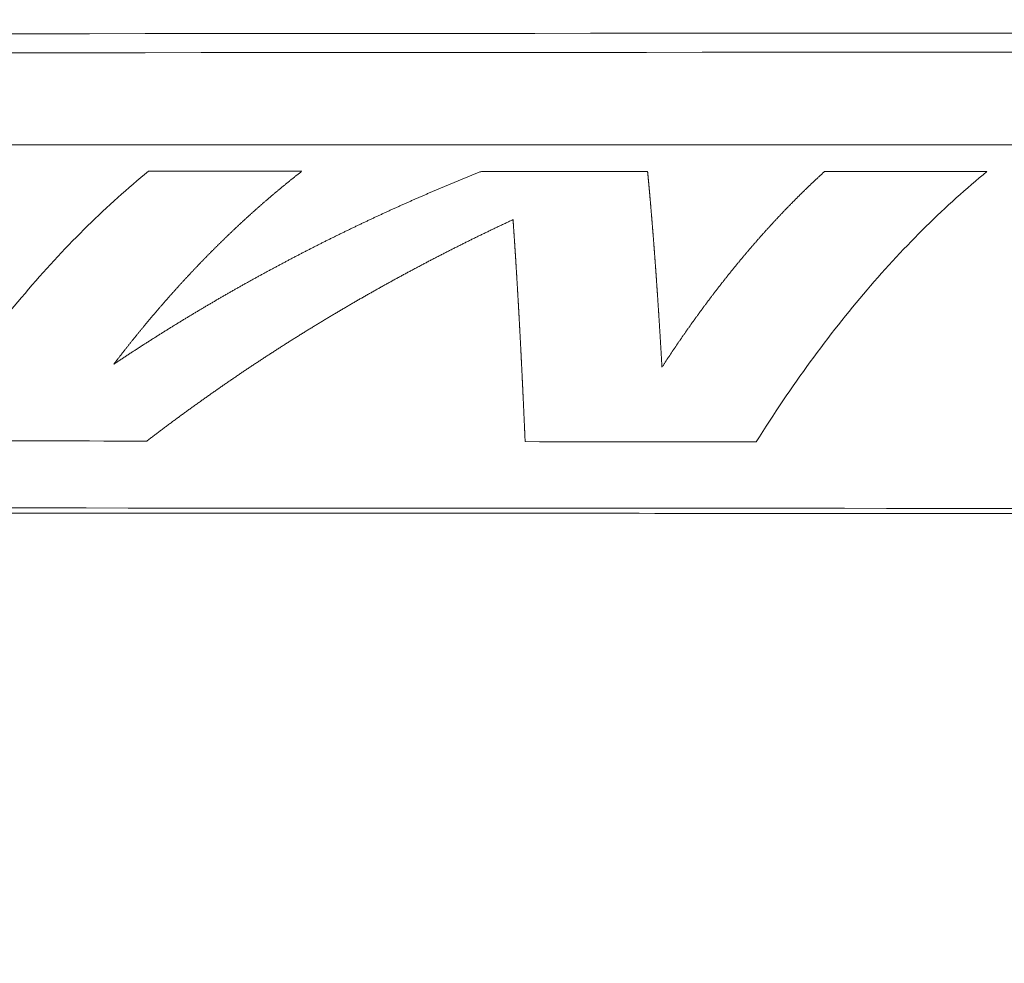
# Model space of a CAD drawing. Header units: millimetres. Extents: x 0 to 594, y 0 to 420.
# Tile 380 of 656: x 287.51 to 294.42, y 353.53 to 360.15. Entities that reach past the tile are written whole.
import ezdxf

# ---------------------------------------------------------------- set-up
doc = ezdxf.new("R2010")
doc.units = ezdxf.units.MM
doc.layers.add('1', color=7, linetype='Continuous', true_color=0xffffff)
doc.styles.add('Arial', font='txt')
doc.dimstyles.get("Standard").update_dxf_attribs({"dimtxt": 0.18, "dimasz": 0.18, "dimexe": 0.18, "dimexo": 0.0625, "dimgap": 0.09, "dimtad": 0, "dimtih": 1, "dimtoh": 1, "dimdec": 4, "dimzin": 0, "dimdsep": 46, "dimtxsty": 'Standard', "dimcen": 0.09, "dimadec": 0, "dimazin": 0, "dimtfac": 1, "dimtdec": 4, "dimtofl": 0, "dimtmove": 0, "dimatfit": 3, "dimfxl": 0, "dimtolj": 1, "dimtzin": 0, "dimarcsym": 0})

# ---------------------------------------------------------------- blocks, each defined once
blk = doc.blocks.new('_U5')
at = {"layer": '1', "color": 18, "lineweight": 18}
for p, q in [((170.9219, 289.963), (170.9219, 380.6252)), ((338.7503, 348.6183), (338.7503, 380.6252)), ((170.9219, 378.6252), (248.7529, 378.6252)), ((338.7503, 378.6252), (260.9193, 378.6252))]:
    blk.add_line(p, q, dxfattribs=at)
at = {"layer": '1', "color": 18}
for points in [[(170.9219, 378.6252), (174.4219, 379.563), (174.4219, 377.6874)], [(338.7503, 378.6252), (335.2503, 377.6874), (335.2503, 379.563)]]:
    blk.add_solid(points, dxfattribs=at)
at = {"layer": '1', "color": 18, "linetype": 'Continuous', "lineweight": 13, "insert": (250.4384, 375.9894), "char_height": 3.5, "attachment_point": 7, "line_spacing_factor": 1.047437, "style": 'Arial'}
blk.add_mtext('\\fArial|b0|i0;\\W1.0000;3.36', dxfattribs=at)
blk = doc.blocks.new('_U6')
at = {"layer": '1', "color": 18, "lineweight": 18}
for p, q in [((135.9242, 328.6865), (135.9242, 388.6144)), ((338.7503, 348.6183), (338.7503, 388.6144)), ((135.9242, 386.6144), (231.2541, 386.6144)), ((338.7503, 386.6144), (243.4204, 386.6144))]:
    blk.add_line(p, q, dxfattribs=at)
at = {"layer": '1', "color": 18}
for points in [[(135.9242, 386.6144), (139.4242, 387.5523), (139.4242, 385.6766)], [(338.7503, 386.6144), (335.2503, 385.6766), (335.2503, 387.5523)]]:
    blk.add_solid(points, dxfattribs=at)
at = {"layer": '1', "color": 18, "linetype": 'Continuous', "lineweight": 13, "insert": (232.9396, 383.9787), "char_height": 3.5, "attachment_point": 7, "line_spacing_factor": 1.047437, "style": 'Arial'}
blk.add_mtext('\\fArial|b0|i0;\\W1.0000;4.06', dxfattribs=at)

msp = doc.modelspace()

# ---------------------------------------------------------------- linework, layer by layer
at = {"layer": '1', "color": 155, "linetype": 'Continuous', "lineweight": 18}
for points, knots in [([(222.7594, 360.0145), (226.9248, 360.0216), (233.1722, 360.022), (241.5054, 360.0207), (247.7566, 360.0219), (254.0083, 360.0264), (262.344, 360.033), (276.9315, 360.0439), (293.6028, 360.0555), (308.1902, 360.0662), (315.4841, 360.0715), (319.1305, 360.0742), (321.2149, 360.0757), (322.2567, 360.0765), (329.5133, 360.0817)], [0, 0, 0, 0, 0.125, 0.1875, 0.25, 0.3125, 0.375, 0.5, 0.75, 0.875, 0.9375, 0.96875, 0.984375, 1, 1, 1, 1]), ([(222.7682, 359.8809), (226.9318, 359.888), (233.1762, 359.8883), (241.5076, 359.8871), (247.7584, 359.8883), (254.0102, 359.8928), (262.3459, 359.8994), (276.9333, 359.9103), (293.6047, 359.9218), (308.192, 359.9326), (315.4861, 359.9379), (319.1323, 359.9406), (321.217, 359.9421), (322.2585, 359.9429), (329.0967, 359.9478)], [0, 0, 0, 0, 0.125, 0.1875, 0.25, 0.3125, 0.375, 0.5, 0.75, 0.875, 0.9375, 0.96875, 0.984375, 1, 1, 1, 1]), ([(319.9031, 356.6745), (316.7502, 356.6758), (309.6562, 356.6788), (300.1974, 356.6826), (290.7387, 356.6865), (285.2211, 356.6889), (282.0682, 356.6902)], [0, 0, 0, 0, 0.25, 0.5625, 0.75, 1, 1, 1, 1])]:
    msp.add_open_spline(points, degree=3, knots=knots, dxfattribs=at)
for points in [[(282.068, 359.2698), (294.6796, 359.2726), (307.2913, 359.2757), (319.9029, 359.2787)], [(319.9032, 356.7102), (307.2915, 356.7155), (294.6799, 356.7206), (282.0682, 356.726)]]:
    msp.add_open_spline(points, degree=3, dxfattribs=at)
at = {"layer": '1', "color": 155, "linetype": 'Continuous', "lineweight": 13}
for points, knots in [([(286.7985, 357.1952), (286.9218, 357.3918), (287.0485, 357.5788), (287.3079, 357.9335), (287.4407, 358.1012), (287.7115, 358.4168), (287.8495, 358.5647), (288.1301, 358.8406), (288.2726, 358.9686), (288.4169, 359.0865)], [0, 0, 0, 0, 0.25, 0.25, 0.5, 0.5, 0.75, 0.75, 1, 1, 1, 1]), ([(289.4926, 359.086), (289.4905, 359.0843), (289.4862, 359.081), (289.4799, 359.076), (289.4735, 359.071), (289.4671, 359.066), (289.4608, 359.061), (289.4544, 359.056), (289.448, 359.051), (289.4417, 359.0459), (289.4353, 359.0408), (289.4289, 359.0358), (289.4226, 359.0307), (289.4162, 359.0256), (289.4099, 359.0205), (289.4035, 359.0154), (289.3972, 359.0102), (289.3909, 359.0051), (289.3845, 358.9999), (289.3782, 358.9948), (289.3719, 358.9896), (289.3655, 358.9844), (289.3592, 358.9792), (289.3529, 358.974), (289.3465, 358.9688), (289.3402, 358.9635), (289.3339, 358.9583), (289.3276, 358.953), (289.3213, 358.9477), (289.3149, 358.9424), (289.3086, 358.9371), (289.3023, 358.9318), (289.296, 358.9265), (289.2897, 358.9212), (289.2834, 358.9158), (289.2771, 358.9105), (289.2708, 358.9051), (289.2645, 358.8997), (289.2582, 358.8943), (289.2519, 358.8889), (289.2457, 358.8835), (289.2394, 358.8781), (289.2331, 358.8726), (289.2268, 358.8672), (289.2205, 358.8617), (289.2143, 358.8563), (289.208, 358.8508), (289.2017, 358.8453), (289.1955, 358.8398), (289.1892, 358.8342), (289.1829, 358.8287), (289.1767, 358.8232), (289.1704, 358.8176), (289.1642, 358.812), (289.1579, 358.8064), (289.1517, 358.8008), (289.1454, 358.7952), (289.1392, 358.7896), (289.133, 358.784), (289.1267, 358.7784), (289.1205, 358.7727), (289.1142, 358.767), (289.108, 358.7614), (289.1018, 358.7557), (289.0956, 358.75), (289.0893, 358.7443), (289.0831, 358.7385), (289.0769, 358.7328), (289.0707, 358.727), (289.0645, 358.7213), (289.0583, 358.7155), (289.0521, 358.7097), (289.0459, 358.7039), (289.0397, 358.6981), (289.0335, 358.6923), (289.0273, 358.6865), (289.0211, 358.6806), (289.0149, 358.6748), (289.0087, 358.6689), (289.0025, 358.663), (288.9964, 358.6572), (288.9902, 358.6512), (288.984, 358.6453), (288.9778, 358.6394), (288.9717, 358.6335), (288.9655, 358.6275), (288.9593, 358.6216), (288.9532, 358.6156), (288.947, 358.6096), (288.9409, 358.6036), (288.9347, 358.5976), (288.9286, 358.5916), (288.9224, 358.5856), (288.9163, 358.5795), (288.9101, 358.5735), (288.904, 358.5674), (288.8979, 358.5613), (288.8917, 358.5552), (288.8856, 358.5491), (288.8795, 358.543), (288.8733, 358.5369), (288.8672, 358.5307), (288.8611, 358.5246), (288.855, 358.5184), (288.8489, 358.5123), (288.8428, 358.5061), (288.8367, 358.4999), (288.8306, 358.4937), (288.8245, 358.4874), (288.8184, 358.4812), (288.8123, 358.475), (288.8062, 358.4687), (288.8001, 358.4625), (288.794, 358.4562), (288.7879, 358.4499), (288.7819, 358.4436), (288.7758, 358.4373), (288.7697, 358.4309), (288.7636, 358.4246), (288.7576, 358.4183), (288.7515, 358.4119), (288.7454, 358.4055), (288.7394, 358.3991), (288.7333, 358.3927), (288.7273, 358.3863), (288.7212, 358.3799), (288.7152, 358.3735), (288.7091, 358.367), (288.7031, 358.3606), (288.6971, 358.3541), (288.691, 358.3476), (288.685, 358.3411), (288.679, 358.3346), (288.673, 358.3281), (288.6669, 358.3216), (288.6609, 358.3151), (288.6549, 358.3085), (288.6489, 358.302), (288.6429, 358.2954), (288.6369, 358.2888), (288.6309, 358.2822), (288.6249, 358.2756), (288.6189, 358.269), (288.6129, 358.2624), (288.6069, 358.2557), (288.6009, 358.2491), (288.5949, 358.2424), (288.589, 358.2357), (288.583, 358.229), (288.577, 358.2223), (288.571, 358.2156), (288.5651, 358.2089), (288.5591, 358.2022), (288.5532, 358.1954), (288.5472, 358.1886), (288.5412, 358.1819), (288.5353, 358.1751), (288.5293, 358.1683), (288.5234, 358.1615), (288.5175, 358.1547), (288.5115, 358.1478), (288.5056, 358.141), (288.4997, 358.1341), (288.4937, 358.1273), (288.4878, 358.1204), (288.4819, 358.1135), (288.476, 358.1066), (288.4701, 358.0997), (288.4642, 358.0928), (288.4582, 358.0859), (288.4523, 358.0789), (288.4464, 358.0719), (288.4405, 358.065), (288.4347, 358.058), (288.4288, 358.051), (288.4229, 358.044), (288.417, 358.037), (288.4111, 358.03), (288.4052, 358.0229), (288.3994, 358.0159), (288.3935, 358.0088), (288.3876, 358.0017), (288.3818, 357.9946), (288.3759, 357.9875), (288.3701, 357.9804), (288.3642, 357.9733), (288.3584, 357.9662), (288.3525, 357.959), (288.3467, 357.9519), (288.3408, 357.9447), (288.335, 357.9375), (288.3292, 357.9303), (288.3233, 357.9231), (288.3175, 357.9159), (288.3117, 357.9087), (288.3059, 357.9015), (288.3001, 357.8942), (288.2943, 357.887), (288.2885, 357.8797), (288.2827, 357.8724), (288.2769, 357.8651), (288.2711, 357.8578), (288.2653, 357.8505), (288.2595, 357.8432), (288.2537, 357.8358), (288.2479, 357.8285), (288.2421, 357.8211), (288.2364, 357.8137), (288.2306, 357.8063), (288.2248, 357.7989), (288.2191, 357.7915), (288.2133, 357.7841), (288.2075, 357.7767), (288.2018, 357.7692), (288.1961, 357.7618), (288.1903, 357.7543), (288.1846, 357.7468), (288.1788, 357.7393), (288.175, 357.7343), (288.1731, 357.7318)], [0, 0, 0, 0, 0.004608, 0.009217, 0.013825, 0.018433, 0.023042, 0.02765, 0.032258, 0.036867, 0.041475, 0.046083, 0.050692, 0.0553, 0.059908, 0.064517, 0.069125, 0.073733, 0.078342, 0.08295, 0.087559, 0.092167, 0.096775, 0.101384, 0.105992, 0.110601, 0.115209, 0.119817, 0.124426, 0.129034, 0.133643, 0.138251, 0.14286, 0.147468, 0.152076, 0.156685, 0.161293, 0.165902, 0.17051, 0.175119, 0.179727, 0.184335, 0.188944, 0.193552, 0.198161, 0.202769, 0.207378, 0.211986, 0.216595, 0.221203, 0.225811, 0.23042, 0.235028, 0.239637, 0.244245, 0.248854, 0.253462, 0.25807, 0.262679, 0.267287, 0.271896, 0.276504, 0.281113, 0.285721, 0.290329, 0.294938, 0.299546, 0.304155, 0.308763, 0.313372, 0.31798, 0.322588, 0.327197, 0.331805, 0.336414, 0.341022, 0.34563, 0.350239, 0.354847, 0.359456, 0.364064, 0.368672, 0.373281, 0.377889, 0.382497, 0.387106, 0.391714, 0.396323, 0.400931, 0.405539, 0.410148, 0.414756, 0.419364, 0.423973, 0.428581, 0.433189, 0.437798, 0.442406, 0.447014, 0.451623, 0.456231, 0.460839, 0.465448, 0.470056, 0.474664, 0.479273, 0.483881, 0.488489, 0.493097, 0.497706, 0.502314, 0.506922, 0.511531, 0.516139, 0.520747, 0.525355, 0.529964, 0.534572, 0.53918, 0.543789, 0.548397, 0.553005, 0.557613, 0.562222, 0.56683, 0.571438, 0.576046, 0.580654, 0.585263, 0.589871, 0.594479, 0.599087, 0.603696, 0.608304, 0.612912, 0.61752, 0.622128, 0.626737, 0.631345, 0.635953, 0.640561, 0.645169, 0.649778, 0.654386, 0.658994, 0.663602, 0.66821, 0.672819, 0.677427, 0.682035, 0.686643, 0.691251, 0.695859, 0.700468, 0.705076, 0.709684, 0.714292, 0.7189, 0.723509, 0.728117, 0.732725, 0.737333, 0.741941, 0.746549, 0.751157, 0.755766, 0.760374, 0.764982, 0.76959, 0.774198, 0.778806, 0.783415, 0.788023, 0.792631, 0.797239, 0.801847, 0.806455, 0.811064, 0.815672, 0.82028, 0.824888, 0.829496, 0.834104, 0.838712, 0.843321, 0.847929, 0.852537, 0.857145, 0.861753, 0.866362, 0.87097, 0.875578, 0.880186, 0.884794, 0.889402, 0.894011, 0.898619, 0.903227, 0.907835, 0.912443, 0.917052, 0.92166, 0.926268, 0.930876, 0.935484, 0.940093, 0.944701, 0.949309, 0.953917, 0.958526, 0.963134, 0.967742, 0.97235, 0.976959, 0.981567, 0.986175, 0.990783, 0.995392, 1, 1, 1, 1]), ([(288.1731, 357.7318), (288.1766, 357.7342), (288.1837, 357.7389), (288.1942, 357.7459), (288.2048, 357.753), (288.2154, 357.76), (288.226, 357.767), (288.2366, 357.774), (288.2472, 357.781), (288.2578, 357.788), (288.2684, 357.795), (288.279, 357.802), (288.2896, 357.8089), (288.3002, 357.8159), (288.3108, 357.8228), (288.3214, 357.8297), (288.332, 357.8366), (288.3427, 357.8435), (288.3533, 357.8504), (288.3639, 357.8573), (288.3746, 357.8641), (288.3852, 357.871), (288.3959, 357.8778), (288.4065, 357.8846), (288.4172, 357.8914), (288.4279, 357.8982), (288.4385, 357.905), (288.4492, 357.9118), (288.4599, 357.9186), (288.4706, 357.9253), (288.4812, 357.9321), (288.4919, 357.9388), (288.5026, 357.9455), (288.5133, 357.9522), (288.524, 357.9589), (288.5347, 357.9656), (288.5454, 357.9723), (288.5561, 357.979), (288.5668, 357.9856), (288.5776, 357.9922), (288.5883, 357.9989), (288.599, 358.0055), (288.6097, 358.0121), (288.6205, 358.0187), (288.6312, 358.0253), (288.6419, 358.0319), (288.6527, 358.0384), (288.6634, 358.045), (288.6742, 358.0515), (288.6849, 358.058), (288.6957, 358.0645), (288.7065, 358.071), (288.7172, 358.0775), (288.728, 358.084), (288.7388, 358.0905), (288.7496, 358.097), (288.7603, 358.1034), (288.7711, 358.1098), (288.7819, 358.1163), (288.7927, 358.1227), (288.8035, 358.1291), (288.8143, 358.1355), (288.8251, 358.1419), (288.8359, 358.1482), (288.8467, 358.1546), (288.8576, 358.1609), (288.8684, 358.1673), (288.8792, 358.1736), (288.89, 358.1799), (288.9009, 358.1862), (288.9117, 358.1925), (288.9225, 358.1988), (288.9334, 358.205), (288.9442, 358.2113), (288.9551, 358.2175), (288.9659, 358.2238), (288.9768, 358.23), (288.9876, 358.2362), (288.9985, 358.2424), (289.0094, 358.2486), (289.0203, 358.2548), (289.0311, 358.2609), (289.042, 358.2671), (289.0529, 358.2733), (289.0638, 358.2794), (289.0747, 358.2855), (289.0856, 358.2916), (289.0964, 358.2977), (289.1073, 358.3038), (289.1182, 358.3099), (289.1292, 358.316), (289.1401, 358.322), (289.151, 358.3281), (289.1619, 358.3341), (289.1728, 358.3401), (289.1837, 358.3461), (289.1947, 358.3521), (289.2056, 358.3581), (289.2165, 358.3641), (289.2275, 358.3701), (289.2384, 358.376), (289.2493, 358.382), (289.2603, 358.3879), (289.2712, 358.3938), (289.2822, 358.3997), (289.2932, 358.4056), (289.3041, 358.4115), (289.3151, 358.4174), (289.326, 358.4233), (289.337, 358.4291), (289.348, 358.435), (289.359, 358.4408), (289.3699, 358.4466), (289.3809, 358.4525), (289.3919, 358.4583), (289.4029, 358.4641), (289.4139, 358.4698), (289.4249, 358.4756), (289.4359, 358.4814), (289.4469, 358.4871), (289.4579, 358.4928), (289.4689, 358.4986), (289.4799, 358.5043), (289.4909, 358.51), (289.502, 358.5157), (289.513, 358.5214), (289.524, 358.527), (289.535, 358.5327), (289.5461, 358.5384), (289.5571, 358.544), (289.5681, 358.5496), (289.5792, 358.5552), (289.5902, 358.5608), (289.6013, 358.5664), (289.6123, 358.572), (289.6234, 358.5776), (289.6344, 358.5832), (289.6455, 358.5887), (289.6565, 358.5943), (289.6676, 358.5998), (289.6787, 358.6053), (289.6898, 358.6108), (289.7008, 358.6163), (289.7119, 358.6218), (289.723, 358.6273), (289.7341, 358.6327), (289.7452, 358.6382), (289.7562, 358.6436), (289.7673, 358.6491), (289.7784, 358.6545), (289.7895, 358.6599), (289.8006, 358.6653), (289.8117, 358.6707), (289.8228, 358.6761), (289.834, 358.6815), (289.8451, 358.6868), (289.8562, 358.6922), (289.8673, 358.6975), (289.8784, 358.7028), (289.8895, 358.7081), (289.9007, 358.7134), (289.9118, 358.7187), (289.9229, 358.724), (289.9341, 358.7293), (289.9452, 358.7346), (289.9564, 358.7398), (289.9675, 358.7451), (289.9786, 358.7503), (289.9898, 358.7555), (290.0009, 358.7607), (290.0121, 358.7659), (290.0233, 358.7711), (290.0344, 358.7763), (290.0456, 358.7814), (290.0568, 358.7866), (290.0679, 358.7917), (290.0791, 358.7969), (290.0903, 358.802), (290.1014, 358.8071), (290.1126, 358.8122), (290.1238, 358.8173), (290.135, 358.8224), (290.1462, 358.8275), (290.1574, 358.8325), (290.1686, 358.8376), (290.1798, 358.8426), (290.191, 358.8476), (290.2022, 358.8527), (290.2134, 358.8577), (290.2246, 358.8627), (290.2358, 358.8676), (290.247, 358.8726), (290.2582, 358.8776), (290.2694, 358.8825), (290.2806, 358.8875), (290.2919, 358.8924), (290.3031, 358.8973), (290.3143, 358.9023), (290.3255, 358.9072), (290.3368, 358.9121), (290.348, 358.9169), (290.3592, 358.9218), (290.3705, 358.9267), (290.3817, 358.9315), (290.393, 358.9364), (290.4042, 358.9412), (290.4155, 358.946), (290.4267, 358.9508), (290.438, 358.9556), (290.4492, 358.9604), (290.4605, 358.9652), (290.4718, 358.9699), (290.483, 358.9747), (290.4943, 358.9794), (290.5056, 358.9842), (290.5168, 358.9889), (290.5281, 358.9936), (290.5394, 358.9983), (290.5507, 359.003), (290.5619, 359.0077), (290.5732, 359.0124), (290.5845, 359.017), (290.5958, 359.0217), (290.6071, 359.0263), (290.6184, 359.031), (290.6297, 359.0356), (290.641, 359.0402), (290.6523, 359.0448), (290.6636, 359.0494), (290.6749, 359.054), (290.6862, 359.0585), (290.6975, 359.0631), (290.7088, 359.0676), (290.7201, 359.0722), (290.7314, 359.0767), (290.7427, 359.0812), (290.7503, 359.0842), (290.7541, 359.0857)], [0, 0, 0, 0, 0.004255, 0.008511, 0.012766, 0.017021, 0.021276, 0.025532, 0.029787, 0.034042, 0.038298, 0.042553, 0.046808, 0.051063, 0.055318, 0.059574, 0.063829, 0.068084, 0.072339, 0.076595, 0.08085, 0.085105, 0.08936, 0.093615, 0.09787, 0.102126, 0.106381, 0.110636, 0.114891, 0.119146, 0.123401, 0.127657, 0.131912, 0.136167, 0.140422, 0.144677, 0.148932, 0.153187, 0.157443, 0.161698, 0.165953, 0.170208, 0.174463, 0.178718, 0.182973, 0.187228, 0.191484, 0.195739, 0.199994, 0.204249, 0.208504, 0.212759, 0.217014, 0.221269, 0.225525, 0.22978, 0.234035, 0.23829, 0.242545, 0.2468, 0.251055, 0.25531, 0.259566, 0.263821, 0.268076, 0.272331, 0.276586, 0.280841, 0.285096, 0.289351, 0.293607, 0.297862, 0.302117, 0.306372, 0.310627, 0.314882, 0.319137, 0.323393, 0.327648, 0.331903, 0.336158, 0.340413, 0.344668, 0.348924, 0.353179, 0.357434, 0.361689, 0.365944, 0.3702, 0.374455, 0.37871, 0.382965, 0.38722, 0.391476, 0.395731, 0.399986, 0.404241, 0.408496, 0.412752, 0.417007, 0.421262, 0.425517, 0.429773, 0.434028, 0.438283, 0.442538, 0.446794, 0.451049, 0.455304, 0.459559, 0.463815, 0.46807, 0.472325, 0.476581, 0.480836, 0.485091, 0.489347, 0.493602, 0.497857, 0.502112, 0.506368, 0.510623, 0.514878, 0.519134, 0.523389, 0.527644, 0.5319, 0.536155, 0.540411, 0.544666, 0.548921, 0.553177, 0.557432, 0.561687, 0.565943, 0.570198, 0.574454, 0.578709, 0.582964, 0.58722, 0.591475, 0.595731, 0.599986, 0.604241, 0.608497, 0.612752, 0.617008, 0.621263, 0.625519, 0.629774, 0.634029, 0.638285, 0.64254, 0.646796, 0.651051, 0.655307, 0.659562, 0.663818, 0.668073, 0.672329, 0.676584, 0.68084, 0.685095, 0.689351, 0.693606, 0.697862, 0.702117, 0.706373, 0.710628, 0.714884, 0.719139, 0.723395, 0.72765, 0.731906, 0.736161, 0.740417, 0.744672, 0.748928, 0.753183, 0.757439, 0.761694, 0.76595, 0.770205, 0.774461, 0.778716, 0.782972, 0.787227, 0.791483, 0.795738, 0.799994, 0.804249, 0.808505, 0.81276, 0.817016, 0.821271, 0.825527, 0.829782, 0.834038, 0.838294, 0.842549, 0.846805, 0.85106, 0.855316, 0.859571, 0.863827, 0.868082, 0.872338, 0.876593, 0.880848, 0.885104, 0.889359, 0.893615, 0.89787, 0.902126, 0.906381, 0.910637, 0.914892, 0.919148, 0.923403, 0.927659, 0.931914, 0.936169, 0.940425, 0.94468, 0.948936, 0.953191, 0.957446, 0.961702, 0.965957, 0.970213, 0.974468, 0.978723, 0.982979, 0.987234, 0.991489, 0.995745, 1, 1, 1, 1]), ([(291.9193, 359.0851), (291.9195, 359.0834), (291.9198, 359.08), (291.9203, 359.0749), (291.9208, 359.0698), (291.9213, 359.0647), (291.9218, 359.0596), (291.9223, 359.0544), (291.9227, 359.0493), (291.9232, 359.0441), (291.9237, 359.0389), (291.9242, 359.0337), (291.9247, 359.0285), (291.9252, 359.0233), (291.9257, 359.0181), (291.9262, 359.0128), (291.9267, 359.0076), (291.9272, 359.0023), (291.9277, 358.997), (291.9282, 358.9918), (291.9286, 358.9865), (291.9291, 358.9811), (291.9296, 358.9758), (291.9301, 358.9705), (291.9306, 358.9651), (291.9311, 358.9598), (291.9316, 358.9544), (291.9321, 358.949), (291.9326, 358.9436), (291.933, 358.9382), (291.9335, 358.9328), (291.934, 358.9274), (291.9345, 358.9219), (291.935, 358.9165), (291.9355, 358.911), (291.936, 358.9055), (291.9365, 358.9), (291.9369, 358.8945), (291.9374, 358.889), (291.9379, 358.8835), (291.9384, 358.878), (291.9389, 358.8724), (291.9394, 358.8668), (291.9399, 358.8613), (291.9403, 358.8557), (291.9408, 358.8501), (291.9413, 358.8445), (291.9418, 358.8389), (291.9423, 358.8332), (291.9428, 358.8276), (291.9432, 358.8219), (291.9437, 358.8163), (291.9442, 358.8106), (291.9447, 358.8049), (291.9452, 358.7992), (291.9456, 358.7935), (291.9461, 358.7878), (291.9466, 358.782), (291.9471, 358.7763), (291.9476, 358.7705), (291.948, 358.7648), (291.9485, 358.759), (291.949, 358.7532), (291.9495, 358.7474), (291.95, 358.7416), (291.9504, 358.7357), (291.9509, 358.7299), (291.9514, 358.7241), (291.9519, 358.7182), (291.9524, 358.7123), (291.9528, 358.7064), (291.9533, 358.7005), (291.9538, 358.6946), (291.9543, 358.6887), (291.9547, 358.6828), (291.9552, 358.6768), (291.9557, 358.6709), (291.9562, 358.6649), (291.9566, 358.6589), (291.9571, 358.6529), (291.9576, 358.6469), (291.9581, 358.6409), (291.9585, 358.6349), (291.959, 358.6289), (291.9595, 358.6228), (291.96, 358.6168), (291.9604, 358.6107), (291.9609, 358.6046), (291.9614, 358.5985), (291.9619, 358.5924), (291.9623, 358.5863), (291.9628, 358.5802), (291.9633, 358.574), (291.9637, 358.5679), (291.9642, 358.5617), (291.9647, 358.5555), (291.9652, 358.5494), (291.9656, 358.5432), (291.9661, 358.537), (291.9666, 358.5307), (291.967, 358.5245), (291.9675, 358.5183), (291.968, 358.512), (291.9684, 358.5058), (291.9689, 358.4995), (291.9694, 358.4932), (291.9698, 358.4869), (291.9703, 358.4806), (291.9708, 358.4743), (291.9712, 358.4679), (291.9717, 358.4616), (291.9722, 358.4552), (291.9726, 358.4489), (291.9731, 358.4425), (291.9736, 358.4361), (291.974, 358.4297), (291.9745, 358.4233), (291.975, 358.4169), (291.9754, 358.4104), (291.9759, 358.404), (291.9764, 358.3975), (291.9768, 358.3911), (291.9773, 358.3846), (291.9777, 358.3781), (291.9782, 358.3716), (291.9787, 358.3651), (291.9791, 358.3586), (291.9796, 358.352), (291.9801, 358.3455), (291.9805, 358.3389), (291.981, 358.3324), (291.9814, 358.3258), (291.9819, 358.3192), (291.9824, 358.3126), (291.9828, 358.306), (291.9833, 358.2994), (291.9837, 358.2927), (291.9842, 358.2861), (291.9847, 358.2794), (291.9851, 358.2728), (291.9856, 358.2661), (291.986, 358.2594), (291.9865, 358.2527), (291.9869, 358.246), (291.9874, 358.2393), (291.9878, 358.2325), (291.9883, 358.2258), (291.9888, 358.219), (291.9892, 358.2123), (291.9897, 358.2055), (291.9901, 358.1987), (291.9906, 358.1919), (291.991, 358.1851), (291.9915, 358.1783), (291.9919, 358.1714), (291.9924, 358.1646), (291.9928, 358.1577), (291.9933, 358.1509), (291.9938, 358.144), (291.9942, 358.1371), (291.9947, 358.1302), (291.9951, 358.1233), (291.9956, 358.1164), (291.996, 358.1095), (291.9965, 358.1025), (291.9969, 358.0956), (291.9974, 358.0886), (291.9978, 358.0816), (291.9983, 358.0746), (291.9987, 358.0676), (291.9992, 358.0606), (291.9996, 358.0536), (292, 358.0466), (292.0005, 358.0396), (292.0009, 358.0325), (292.0014, 358.0254), (292.0018, 358.0184), (292.0023, 358.0113), (292.0027, 358.0042), (292.0032, 357.9971), (292.0036, 357.99), (292.0041, 357.9829), (292.0045, 357.9757), (292.0049, 357.9686), (292.0054, 357.9614), (292.0058, 357.9542), (292.0063, 357.9471), (292.0067, 357.9399), (292.0072, 357.9327), (292.0076, 357.9255), (292.008, 357.9182), (292.0085, 357.911), (292.0089, 357.9038), (292.0094, 357.8965), (292.0098, 357.8892), (292.0103, 357.882), (292.0107, 357.8747), (292.0111, 357.8674), (292.0116, 357.8601), (292.012, 357.8528), (292.0124, 357.8454), (292.0129, 357.8381), (292.0133, 357.8307), (292.0138, 357.8234), (292.0142, 357.816), (292.0146, 357.8086), (292.0151, 357.8012), (292.0155, 357.7938), (292.0159, 357.7864), (292.0164, 357.779), (292.0168, 357.7716), (292.0173, 357.7641), (292.0177, 357.7567), (292.0181, 357.7492), (292.0186, 357.7417), (292.019, 357.7342), (292.0194, 357.7267), (292.0199, 357.7192), (292.0201, 357.7142), (292.0203, 357.7117)], [0, 0, 0, 0, 0.004608, 0.009217, 0.013825, 0.018433, 0.023042, 0.02765, 0.032258, 0.036867, 0.041475, 0.046083, 0.050692, 0.0553, 0.059908, 0.064517, 0.069125, 0.073733, 0.078342, 0.08295, 0.087558, 0.092167, 0.096775, 0.101384, 0.105992, 0.1106, 0.115209, 0.119817, 0.124426, 0.129034, 0.133642, 0.138251, 0.142859, 0.147468, 0.152076, 0.156684, 0.161293, 0.165901, 0.17051, 0.175118, 0.179726, 0.184335, 0.188943, 0.193552, 0.19816, 0.202768, 0.207377, 0.211985, 0.216594, 0.221202, 0.225811, 0.230419, 0.235027, 0.239636, 0.244244, 0.248853, 0.253461, 0.258069, 0.262678, 0.267286, 0.271895, 0.276503, 0.281111, 0.28572, 0.290328, 0.294937, 0.299545, 0.304153, 0.308762, 0.31337, 0.317979, 0.322587, 0.327195, 0.331804, 0.336412, 0.34102, 0.345629, 0.350237, 0.354846, 0.359454, 0.364062, 0.368671, 0.373279, 0.377887, 0.382496, 0.387104, 0.391712, 0.396321, 0.400929, 0.405538, 0.410146, 0.414754, 0.419363, 0.423971, 0.428579, 0.433188, 0.437796, 0.442404, 0.447013, 0.451621, 0.456229, 0.460837, 0.465446, 0.470054, 0.474662, 0.479271, 0.483879, 0.488487, 0.493096, 0.497704, 0.502312, 0.50692, 0.511529, 0.516137, 0.520745, 0.525354, 0.529962, 0.53457, 0.539178, 0.543787, 0.548395, 0.553003, 0.557611, 0.56222, 0.566828, 0.571436, 0.576044, 0.580653, 0.585261, 0.589869, 0.594477, 0.599086, 0.603694, 0.608302, 0.61291, 0.617519, 0.622127, 0.626735, 0.631343, 0.635951, 0.64056, 0.645168, 0.649776, 0.654384, 0.658992, 0.663601, 0.668209, 0.672817, 0.677425, 0.682033, 0.686642, 0.69125, 0.695858, 0.700466, 0.705074, 0.709683, 0.714291, 0.718899, 0.723507, 0.728115, 0.732724, 0.737332, 0.74194, 0.746548, 0.751156, 0.755765, 0.760373, 0.764981, 0.769589, 0.774197, 0.778805, 0.783414, 0.788022, 0.79263, 0.797238, 0.801846, 0.806455, 0.811063, 0.815671, 0.820279, 0.824887, 0.829496, 0.834104, 0.838712, 0.84332, 0.847928, 0.852536, 0.857145, 0.861753, 0.866361, 0.870969, 0.875577, 0.880186, 0.884794, 0.889402, 0.89401, 0.898619, 0.903227, 0.907835, 0.912443, 0.917051, 0.92166, 0.926268, 0.930876, 0.935484, 0.940093, 0.944701, 0.949309, 0.953917, 0.958526, 0.963134, 0.967742, 0.97235, 0.976959, 0.981567, 0.986175, 0.990783, 0.995392, 1, 1, 1, 1]), ([(292.0203, 357.7117), (292.0219, 357.7142), (292.0252, 357.7193), (292.0302, 357.7269), (292.0351, 357.7344), (292.0401, 357.742), (292.045, 357.7496), (292.05, 357.7571), (292.0549, 357.7646), (292.0599, 357.7721), (292.0648, 357.7796), (292.0698, 357.7871), (292.0748, 357.7946), (292.0798, 357.802), (292.0847, 357.8095), (292.0897, 357.8169), (292.0947, 357.8244), (292.0997, 357.8318), (292.1047, 357.8392), (292.1097, 357.8466), (292.1147, 357.854), (292.1197, 357.8614), (292.1247, 357.8687), (292.1297, 357.8761), (292.1347, 357.8834), (292.1397, 357.8907), (292.1447, 357.898), (292.1497, 357.9054), (292.1548, 357.9126), (292.1598, 357.9199), (292.1648, 357.9272), (292.1699, 357.9345), (292.1749, 357.9417), (292.1799, 357.9489), (292.185, 357.9562), (292.19, 357.9634), (292.1951, 357.9706), (292.2001, 357.9778), (292.2052, 357.9849), (292.2102, 357.9921), (292.2153, 357.9992), (292.2204, 358.0064), (292.2254, 358.0135), (292.2305, 358.0206), (292.2356, 358.0277), (292.2407, 358.0348), (292.2457, 358.0419), (292.2508, 358.049), (292.2559, 358.0561), (292.261, 358.0631), (292.2661, 358.0701), (292.2712, 358.0772), (292.2763, 358.0842), (292.2814, 358.0912), (292.2865, 358.0982), (292.2916, 358.1051), (292.2967, 358.1121), (292.3018, 358.1191), (292.307, 358.126), (292.3121, 358.1329), (292.3172, 358.1399), (292.3223, 358.1468), (292.3275, 358.1537), (292.3326, 358.1606), (292.3377, 358.1674), (292.3429, 358.1743), (292.348, 358.1811), (292.3532, 358.188), (292.3583, 358.1948), (292.3635, 358.2016), (292.3686, 358.2084), (292.3738, 358.2152), (292.3789, 358.222), (292.3841, 358.2288), (292.3893, 358.2355), (292.3944, 358.2423), (292.3996, 358.249), (292.4048, 358.2557), (292.41, 358.2624), (292.4151, 358.2691), (292.4203, 358.2758), (292.4255, 358.2825), (292.4307, 358.2892), (292.4359, 358.2958), (292.4411, 358.3024), (292.4463, 358.3091), (292.4515, 358.3157), (292.4567, 358.3223), (292.4619, 358.3289), (292.4671, 358.3355), (292.4723, 358.342), (292.4775, 358.3486), (292.4828, 358.3551), (292.488, 358.3617), (292.4932, 358.3682), (292.4984, 358.3747), (292.5037, 358.3812), (292.5089, 358.3877), (292.5141, 358.3942), (292.5194, 358.4006), (292.5246, 358.4071), (292.5299, 358.4135), (292.5351, 358.4199), (292.5404, 358.4263), (292.5456, 358.4327), (292.5509, 358.4391), (292.5561, 358.4455), (292.5614, 358.4519), (292.5666, 358.4582), (292.5719, 358.4646), (292.5772, 358.4709), (292.5825, 358.4772), (292.5877, 358.4835), (292.593, 358.4898), (292.5983, 358.4961), (292.6036, 358.5024), (292.6089, 358.5087), (292.6141, 358.5149), (292.6194, 358.5212), (292.6247, 358.5274), (292.63, 358.5336), (292.6353, 358.5398), (292.6406, 358.546), (292.6459, 358.5522), (292.6512, 358.5583), (292.6566, 358.5645), (292.6619, 358.5706), (292.6672, 358.5768), (292.6725, 358.5829), (292.6778, 358.589), (292.6831, 358.5951), (292.6885, 358.6012), (292.6938, 358.6072), (292.6991, 358.6133), (292.7045, 358.6193), (292.7098, 358.6254), (292.7151, 358.6314), (292.7205, 358.6374), (292.7258, 358.6434), (292.7312, 358.6494), (292.7365, 358.6554), (292.7419, 358.6613), (292.7472, 358.6673), (292.7526, 358.6732), (292.7579, 358.6792), (292.7633, 358.6851), (292.7687, 358.691), (292.774, 358.6969), (292.7794, 358.7028), (292.7848, 358.7086), (292.7902, 358.7145), (292.7955, 358.7203), (292.8009, 358.7262), (292.8063, 358.732), (292.8117, 358.7378), (292.8171, 358.7436), (292.8225, 358.7494), (292.8279, 358.7551), (292.8333, 358.7609), (292.8387, 358.7666), (292.8441, 358.7724), (292.8495, 358.7781), (292.8549, 358.7838), (292.8603, 358.7895), (292.8657, 358.7952), (292.8711, 358.8009), (292.8765, 358.8066), (292.8819, 358.8122), (292.8873, 358.8179), (292.8928, 358.8235), (292.8982, 358.8291), (292.9036, 358.8347), (292.909, 358.8403), (292.9145, 358.8459), (292.9199, 358.8515), (292.9253, 358.857), (292.9308, 358.8626), (292.9362, 358.8681), (292.9417, 358.8736), (292.9471, 358.8791), (292.9526, 358.8846), (292.958, 358.8901), (292.9635, 358.8956), (292.9689, 358.901), (292.9744, 358.9065), (292.9798, 358.9119), (292.9853, 358.9173), (292.9908, 358.9228), (292.9962, 358.9282), (293.0017, 358.9335), (293.0072, 358.9389), (293.0126, 358.9443), (293.0181, 358.9496), (293.0236, 358.955), (293.0291, 358.9603), (293.0346, 358.9656), (293.04, 358.9709), (293.0455, 358.9762), (293.051, 358.9815), (293.0565, 358.9868), (293.062, 358.992), (293.0675, 358.9973), (293.073, 359.0025), (293.0785, 359.0077), (293.084, 359.0129), (293.0895, 359.0181), (293.095, 359.0233), (293.1005, 359.0285), (293.106, 359.0337), (293.1116, 359.0388), (293.1171, 359.0439), (293.1226, 359.0491), (293.1281, 359.0542), (293.1336, 359.0593), (293.1392, 359.0644), (293.1447, 359.0694), (293.1502, 359.0745), (293.1557, 359.0796), (293.1594, 359.0829), (293.1613, 359.0846)], [0, 0, 0, 0, 0.004608, 0.009217, 0.013825, 0.018433, 0.023041, 0.02765, 0.032258, 0.036866, 0.041474, 0.046083, 0.050691, 0.055299, 0.059907, 0.064516, 0.069124, 0.073732, 0.07834, 0.082948, 0.087557, 0.092165, 0.096773, 0.101381, 0.105989, 0.110598, 0.115206, 0.119814, 0.124422, 0.12903, 0.133639, 0.138247, 0.142855, 0.147463, 0.152071, 0.15668, 0.161288, 0.165896, 0.170504, 0.175112, 0.17972, 0.184329, 0.188937, 0.193545, 0.198153, 0.202761, 0.207369, 0.211978, 0.216586, 0.221194, 0.225802, 0.23041, 0.235018, 0.239627, 0.244235, 0.248843, 0.253451, 0.258059, 0.262667, 0.267276, 0.271884, 0.276492, 0.2811, 0.285708, 0.290316, 0.294925, 0.299533, 0.304141, 0.308749, 0.313357, 0.317965, 0.322574, 0.327182, 0.33179, 0.336398, 0.341006, 0.345615, 0.350223, 0.354831, 0.359439, 0.364047, 0.368656, 0.373264, 0.377872, 0.38248, 0.387088, 0.391697, 0.396305, 0.400913, 0.405521, 0.41013, 0.414738, 0.419346, 0.423954, 0.428563, 0.433171, 0.437779, 0.442387, 0.446995, 0.451604, 0.456212, 0.46082, 0.465429, 0.470037, 0.474645, 0.479253, 0.483862, 0.48847, 0.493078, 0.497686, 0.502295, 0.506903, 0.511511, 0.51612, 0.520728, 0.525336, 0.529945, 0.534553, 0.539161, 0.54377, 0.548378, 0.552986, 0.557594, 0.562203, 0.566811, 0.57142, 0.576028, 0.580636, 0.585245, 0.589853, 0.594461, 0.59907, 0.603678, 0.608286, 0.612895, 0.617503, 0.622111, 0.62672, 0.631328, 0.635937, 0.640545, 0.645153, 0.649762, 0.65437, 0.658978, 0.663587, 0.668195, 0.672804, 0.677412, 0.68202, 0.686629, 0.691237, 0.695846, 0.700454, 0.705062, 0.709671, 0.714279, 0.718888, 0.723496, 0.728105, 0.732713, 0.737321, 0.74193, 0.746538, 0.751147, 0.755755, 0.760364, 0.764972, 0.76958, 0.774189, 0.778797, 0.783406, 0.788014, 0.792623, 0.797231, 0.801839, 0.806448, 0.811056, 0.815665, 0.820273, 0.824882, 0.82949, 0.834098, 0.838707, 0.843315, 0.847924, 0.852532, 0.857141, 0.861749, 0.866357, 0.870966, 0.875574, 0.880183, 0.884791, 0.889399, 0.894008, 0.898616, 0.903225, 0.907833, 0.912441, 0.91705, 0.921658, 0.926267, 0.930875, 0.935483, 0.940092, 0.9447, 0.949308, 0.953917, 0.958525, 0.963133, 0.967742, 0.97235, 0.976958, 0.981567, 0.986175, 0.990783, 0.995392, 1, 1, 1, 1]), ([(294.3004, 359.0842), (294.1559, 358.9658), (294.0133, 358.8374), (293.7326, 358.5605), (293.5945, 358.412), (293.3236, 358.0954), (293.1909, 357.9272), (292.9314, 357.5714), (292.8047, 357.3838), (292.6814, 357.1867)], [0, 0, 0, 0, 0.25, 0.25, 0.5, 0.5, 0.75, 0.75, 1, 1, 1, 1]), ([(290.9752, 358.7467), (290.9711, 358.7448), (290.9629, 358.7409), (290.9506, 358.7352), (290.9383, 358.7295), (290.926, 358.7237), (290.9138, 358.7179), (290.9015, 358.7121), (290.8892, 358.7063), (290.8769, 358.7005), (290.8647, 358.6947), (290.8524, 358.6889), (290.8402, 358.683), (290.8279, 358.6771), (290.8156, 358.6713), (290.8034, 358.6654), (290.7911, 358.6595), (290.7789, 358.6536), (290.7667, 358.6476), (290.7544, 358.6417), (290.7422, 358.6357), (290.73, 358.6298), (290.7177, 358.6238), (290.7055, 358.6178), (290.6933, 358.6118), (290.6811, 358.6058), (290.6689, 358.5997), (290.6567, 358.5937), (290.6445, 358.5876), (290.6323, 358.5816), (290.6201, 358.5755), (290.6079, 358.5694), (290.5957, 358.5633), (290.5835, 358.5572), (290.5713, 358.551), (290.5591, 358.5449), (290.547, 358.5387), (290.5348, 358.5325), (290.5226, 358.5264), (290.5104, 358.5202), (290.4983, 358.514), (290.4861, 358.5077), (290.474, 358.5015), (290.4618, 358.4952), (290.4497, 358.489), (290.4375, 358.4827), (290.4254, 358.4764), (290.4133, 358.4701), (290.4011, 358.4638), (290.389, 358.4575), (290.3769, 358.4511), (290.3648, 358.4448), (290.3526, 358.4384), (290.3405, 358.432), (290.3284, 358.4256), (290.3163, 358.4192), (290.3042, 358.4128), (290.2921, 358.4063), (290.28, 358.3999), (290.2679, 358.3934), (290.2559, 358.387), (290.2438, 358.3805), (290.2317, 358.374), (290.2196, 358.3675), (290.2076, 358.3609), (290.1955, 358.3544), (290.1834, 358.3478), (290.1714, 358.3413), (290.1593, 358.3347), (290.1473, 358.3281), (290.1352, 358.3215), (290.1232, 358.3149), (290.1112, 358.3082), (290.0991, 358.3016), (290.0871, 358.2949), (290.0751, 358.2883), (290.0631, 358.2816), (290.051, 358.2749), (290.039, 358.2682), (290.027, 358.2614), (290.015, 358.2547), (290.003, 358.248), (289.991, 358.2412), (289.979, 358.2344), (289.9671, 358.2276), (289.9551, 358.2208), (289.9431, 358.214), (289.9311, 358.2072), (289.9192, 358.2003), (289.9072, 358.1935), (289.8952, 358.1866), (289.8833, 358.1797), (289.8713, 358.1728), (289.8594, 358.1659), (289.8474, 358.159), (289.8355, 358.152), (289.8236, 358.1451), (289.8116, 358.1381), (289.7997, 358.1311), (289.7878, 358.1241), (289.7759, 358.1171), (289.764, 358.1101), (289.7521, 358.1031), (289.7402, 358.096), (289.7283, 358.089), (289.7164, 358.0819), (289.7045, 358.0748), (289.6926, 358.0677), (289.6807, 358.0606), (289.6689, 358.0535), (289.657, 358.0463), (289.6451, 358.0392), (289.6333, 358.032), (289.6214, 358.0248), (289.6096, 358.0176), (289.5977, 358.0104), (289.5859, 358.0032), (289.574, 357.9959), (289.5622, 357.9887), (289.5504, 357.9814), (289.5386, 357.9741), (289.5267, 357.9668), (289.5149, 357.9595), (289.5031, 357.9522), (289.4913, 357.9449), (289.4795, 357.9375), (289.4677, 357.9302), (289.4559, 357.9228), (289.4441, 357.9154), (289.4324, 357.908), (289.4206, 357.9006), (289.4088, 357.8932), (289.3971, 357.8857), (289.3853, 357.8783), (289.3736, 357.8708), (289.3618, 357.8633), (289.3501, 357.8558), (289.3383, 357.8483), (289.3266, 357.8408), (289.3149, 357.8332), (289.3031, 357.8257), (289.2914, 357.8181), (289.2797, 357.8105), (289.268, 357.8029), (289.2563, 357.7953), (289.2446, 357.7877), (289.2329, 357.7801), (289.2212, 357.7724), (289.2095, 357.7647), (289.1979, 357.7571), (289.1862, 357.7494), (289.1745, 357.7417), (289.1629, 357.7339), (289.1512, 357.7262), (289.1395, 357.7185), (289.1279, 357.7107), (289.1163, 357.7029), (289.1046, 357.6951), (289.093, 357.6873), (289.0814, 357.6795), (289.0697, 357.6717), (289.0581, 357.6638), (289.0465, 357.656), (289.0349, 357.6481), (289.0233, 357.6402), (289.0117, 357.6323), (289.0001, 357.6244), (288.9886, 357.6164), (288.977, 357.6085), (288.9654, 357.6005), (288.9538, 357.5926), (288.9423, 357.5846), (288.9307, 357.5766), (288.9192, 357.5686), (288.9076, 357.5605), (288.8961, 357.5525), (288.8846, 357.5444), (288.873, 357.5364), (288.8615, 357.5283), (288.85, 357.5202), (288.8385, 357.5121), (288.827, 357.5039), (288.8155, 357.4958), (288.804, 357.4876), (288.7925, 357.4795), (288.781, 357.4713), (288.7695, 357.4631), (288.7581, 357.4549), (288.7466, 357.4466), (288.7351, 357.4384), (288.7237, 357.4301), (288.7122, 357.4219), (288.7008, 357.4136), (288.6894, 357.4053), (288.6779, 357.3969), (288.6665, 357.3886), (288.6551, 357.3803), (288.6437, 357.3719), (288.6323, 357.3635), (288.6209, 357.3552), (288.6095, 357.3468), (288.5981, 357.3383), (288.5867, 357.3299), (288.5753, 357.3215), (288.5639, 357.313), (288.5526, 357.3045), (288.5412, 357.2961), (288.5299, 357.2876), (288.5185, 357.279), (288.5072, 357.2705), (288.4958, 357.262), (288.4845, 357.2534), (288.4732, 357.2448), (288.4619, 357.2362), (288.4505, 357.2276), (288.4392, 357.219), (288.4279, 357.2104), (288.4166, 357.2017), (288.4091, 357.196), (288.4054, 357.1931)], [0, 0, 0, 0, 0.004608, 0.009217, 0.013825, 0.018433, 0.023042, 0.02765, 0.032258, 0.036867, 0.041475, 0.046083, 0.050692, 0.0553, 0.059909, 0.064517, 0.069125, 0.073734, 0.078342, 0.082951, 0.087559, 0.092168, 0.096776, 0.101385, 0.105993, 0.110602, 0.11521, 0.119819, 0.124427, 0.129036, 0.133644, 0.138253, 0.142861, 0.14747, 0.152078, 0.156687, 0.161295, 0.165904, 0.170513, 0.175121, 0.17973, 0.184338, 0.188947, 0.193555, 0.198164, 0.202772, 0.207381, 0.211989, 0.216598, 0.221207, 0.225815, 0.230424, 0.235032, 0.239641, 0.244249, 0.248858, 0.253466, 0.258075, 0.262684, 0.267292, 0.271901, 0.276509, 0.281118, 0.285726, 0.290335, 0.294943, 0.299552, 0.30416, 0.308769, 0.313377, 0.317986, 0.322594, 0.327203, 0.331811, 0.33642, 0.341028, 0.345637, 0.350245, 0.354854, 0.359462, 0.364071, 0.368679, 0.373288, 0.377896, 0.382505, 0.387113, 0.391721, 0.39633, 0.400938, 0.405547, 0.410155, 0.414764, 0.419372, 0.42398, 0.428589, 0.433197, 0.437806, 0.442414, 0.447022, 0.451631, 0.456239, 0.460847, 0.465456, 0.470064, 0.474672, 0.479281, 0.483889, 0.488497, 0.493106, 0.497714, 0.502322, 0.506931, 0.511539, 0.516147, 0.520755, 0.525364, 0.529972, 0.53458, 0.539188, 0.543797, 0.548405, 0.553013, 0.557621, 0.56223, 0.566838, 0.571446, 0.576054, 0.580662, 0.585271, 0.589879, 0.594487, 0.599095, 0.603703, 0.608311, 0.61292, 0.617528, 0.622136, 0.626744, 0.631352, 0.63596, 0.640568, 0.645176, 0.649785, 0.654393, 0.659001, 0.663609, 0.668217, 0.672825, 0.677433, 0.682041, 0.686649, 0.691257, 0.695866, 0.700474, 0.705082, 0.70969, 0.714298, 0.718906, 0.723514, 0.728122, 0.73273, 0.737338, 0.741946, 0.746554, 0.751162, 0.75577, 0.760378, 0.764986, 0.769594, 0.774202, 0.77881, 0.783418, 0.788027, 0.792635, 0.797243, 0.801851, 0.806459, 0.811067, 0.815675, 0.820283, 0.824891, 0.829499, 0.834107, 0.838715, 0.843323, 0.847931, 0.852539, 0.857147, 0.861755, 0.866363, 0.870971, 0.87558, 0.880188, 0.884796, 0.889404, 0.894012, 0.89862, 0.903228, 0.907836, 0.912444, 0.917052, 0.921661, 0.926269, 0.930877, 0.935485, 0.940093, 0.944701, 0.949309, 0.953918, 0.958526, 0.963134, 0.967742, 0.97235, 0.976959, 0.981567, 0.986175, 0.990783, 0.995392, 1, 1, 1, 1]), ([(291.0601, 357.189), (291.06, 357.1918), (291.0597, 357.1974), (291.0594, 357.2057), (291.059, 357.214), (291.0586, 357.2224), (291.0583, 357.2307), (291.0579, 357.239), (291.0576, 357.2473), (291.0572, 357.2556), (291.0568, 357.2639), (291.0565, 357.2721), (291.0561, 357.2804), (291.0557, 357.2886), (291.0554, 357.2969), (291.055, 357.3051), (291.0547, 357.3133), (291.0543, 357.3215), (291.0539, 357.3297), (291.0536, 357.3379), (291.0532, 357.346), (291.0528, 357.3542), (291.0525, 357.3624), (291.0521, 357.3705), (291.0517, 357.3786), (291.0514, 357.3868), (291.051, 357.3949), (291.0506, 357.403), (291.0503, 357.411), (291.0499, 357.4191), (291.0495, 357.4272), (291.0492, 357.4352), (291.0488, 357.4433), (291.0484, 357.4513), (291.0481, 357.4594), (291.0477, 357.4674), (291.0473, 357.4754), (291.047, 357.4834), (291.0466, 357.4913), (291.0462, 357.4993), (291.0458, 357.5073), (291.0455, 357.5152), (291.0451, 357.5232), (291.0447, 357.5311), (291.0444, 357.539), (291.044, 357.5469), (291.0436, 357.5548), (291.0432, 357.5627), (291.0429, 357.5706), (291.0425, 357.5785), (291.0421, 357.5863), (291.0417, 357.5941), (291.0414, 357.602), (291.041, 357.6098), (291.0406, 357.6176), (291.0402, 357.6254), (291.0399, 357.6332), (291.0395, 357.641), (291.0391, 357.6488), (291.0387, 357.6565), (291.0384, 357.6643), (291.038, 357.672), (291.0376, 357.6797), (291.0372, 357.6874), (291.0368, 357.6951), (291.0365, 357.7028), (291.0361, 357.7105), (291.0357, 357.7182), (291.0353, 357.7258), (291.035, 357.7335), (291.0346, 357.7411), (291.0342, 357.7487), (291.0338, 357.7564), (291.0334, 357.764), (291.033, 357.7716), (291.0327, 357.7791), (291.0323, 357.7867), (291.0319, 357.7943), (291.0315, 357.8018), (291.0311, 357.8094), (291.0308, 357.8169), (291.0304, 357.8244), (291.03, 357.8319), (291.0296, 357.8394), (291.0292, 357.8469), (291.0288, 357.8544), (291.0284, 357.8618), (291.0281, 357.8693), (291.0277, 357.8767), (291.0273, 357.8842), (291.0269, 357.8916), (291.0265, 357.899), (291.0261, 357.9064), (291.0257, 357.9138), (291.0254, 357.9211), (291.025, 357.9285), (291.0246, 357.9358), (291.0242, 357.9432), (291.0238, 357.9505), (291.0234, 357.9578), (291.023, 357.9651), (291.0226, 357.9724), (291.0222, 357.9797), (291.0219, 357.987), (291.0215, 357.9942), (291.0211, 358.0015), (291.0207, 358.0087), (291.0203, 358.016), (291.0199, 358.0232), (291.0195, 358.0304), (291.0191, 358.0376), (291.0187, 358.0448), (291.0183, 358.0519), (291.0179, 358.0591), (291.0175, 358.0662), (291.0172, 358.0734), (291.0168, 358.0805), (291.0164, 358.0876), (291.016, 358.0947), (291.0156, 358.1018), (291.0152, 358.1089), (291.0148, 358.116), (291.0144, 358.123), (291.014, 358.1301), (291.0136, 358.1371), (291.0132, 358.1441), (291.0128, 358.1512), (291.0124, 358.1582), (291.012, 358.1651), (291.0116, 358.1721), (291.0112, 358.1791), (291.0108, 358.1861), (291.0104, 358.193), (291.01, 358.1999), (291.0096, 358.2069), (291.0092, 358.2138), (291.0088, 358.2207), (291.0084, 358.2275), (291.008, 358.2344), (291.0076, 358.2413), (291.0072, 358.2481), (291.0068, 358.255), (291.0064, 358.2618), (291.006, 358.2686), (291.0056, 358.2754), (291.0052, 358.2822), (291.0048, 358.289), (291.0044, 358.2958), (291.004, 358.3026), (291.0036, 358.3093), (291.0032, 358.316), (291.0028, 358.3228), (291.0024, 358.3295), (291.002, 358.3362), (291.0016, 358.3429), (291.0012, 358.3496), (291.0008, 358.3562), (291.0004, 358.3629), (291, 358.3695), (290.9996, 358.3762), (290.9992, 358.3828), (290.9988, 358.3894), (290.9983, 358.396), (290.9979, 358.4026), (290.9975, 358.4092), (290.9971, 358.4157), (290.9967, 358.4223), (290.9963, 358.4288), (290.9959, 358.4353), (290.9955, 358.4419), (290.9951, 358.4484), (290.9947, 358.4549), (290.9943, 358.4613), (290.9939, 358.4678), (290.9935, 358.4743), (290.993, 358.4807), (290.9926, 358.4871), (290.9922, 358.4936), (290.9918, 358.5), (290.9914, 358.5064), (290.991, 358.5128), (290.9906, 358.5191), (290.9902, 358.5255), (290.9898, 358.5319), (290.9893, 358.5382), (290.9889, 358.5445), (290.9885, 358.5508), (290.9881, 358.5571), (290.9877, 358.5634), (290.9873, 358.5697), (290.9869, 358.576), (290.9865, 358.5822), (290.986, 358.5885), (290.9856, 358.5947), (290.9852, 358.6009), (290.9848, 358.6072), (290.9844, 358.6133), (290.984, 358.6195), (290.9836, 358.6257), (290.9831, 358.6319), (290.9827, 358.638), (290.9823, 358.6442), (290.9819, 358.6503), (290.9815, 358.6564), (290.9811, 358.6625), (290.9806, 358.6686), (290.9802, 358.6747), (290.9798, 358.6807), (290.9794, 358.6868), (290.979, 358.6928), (290.9785, 358.6989), (290.9781, 358.7049), (290.9777, 358.7109), (290.9773, 358.7169), (290.9769, 358.7229), (290.9765, 358.7288), (290.976, 358.7348), (290.9756, 358.7407), (290.9753, 358.7447), (290.9752, 358.7467)], [0, 0, 0, 0, 0.004608, 0.009217, 0.013825, 0.018433, 0.023041, 0.02765, 0.032258, 0.036866, 0.041475, 0.046083, 0.050691, 0.055299, 0.059908, 0.064516, 0.069124, 0.073732, 0.078341, 0.082949, 0.087557, 0.092165, 0.096774, 0.101382, 0.10599, 0.110598, 0.115206, 0.119815, 0.124423, 0.129031, 0.133639, 0.138248, 0.142856, 0.147464, 0.152072, 0.15668, 0.161289, 0.165897, 0.170505, 0.175113, 0.179722, 0.18433, 0.188938, 0.193546, 0.198154, 0.202763, 0.207371, 0.211979, 0.216587, 0.221195, 0.225804, 0.230412, 0.23502, 0.239628, 0.244236, 0.248845, 0.253453, 0.258061, 0.262669, 0.267278, 0.271886, 0.276494, 0.281102, 0.28571, 0.290319, 0.294927, 0.299535, 0.304143, 0.308751, 0.31336, 0.317968, 0.322576, 0.327184, 0.331793, 0.336401, 0.341009, 0.345617, 0.350225, 0.354834, 0.359442, 0.36405, 0.368658, 0.373267, 0.377875, 0.382483, 0.387091, 0.3917, 0.396308, 0.400916, 0.405524, 0.410133, 0.414741, 0.419349, 0.423957, 0.428566, 0.433174, 0.437782, 0.44239, 0.446999, 0.451607, 0.456215, 0.460823, 0.465432, 0.47004, 0.474648, 0.479257, 0.483865, 0.488473, 0.493081, 0.49769, 0.502298, 0.506906, 0.511515, 0.516123, 0.520731, 0.525339, 0.529948, 0.534556, 0.539164, 0.543773, 0.548381, 0.552989, 0.557598, 0.562206, 0.566814, 0.571423, 0.576031, 0.580639, 0.585248, 0.589856, 0.594464, 0.599073, 0.603681, 0.608289, 0.612898, 0.617506, 0.622114, 0.626723, 0.631331, 0.635939, 0.640548, 0.645156, 0.649764, 0.654373, 0.658981, 0.663589, 0.668198, 0.672806, 0.677414, 0.682023, 0.686631, 0.69124, 0.695848, 0.700456, 0.705065, 0.709673, 0.714281, 0.71889, 0.723498, 0.728107, 0.732715, 0.737323, 0.741932, 0.74654, 0.751148, 0.755757, 0.760365, 0.764974, 0.769582, 0.77419, 0.778799, 0.783407, 0.788016, 0.792624, 0.797232, 0.801841, 0.806449, 0.811057, 0.815666, 0.820274, 0.824883, 0.829491, 0.834099, 0.838708, 0.843316, 0.847925, 0.852533, 0.857141, 0.86175, 0.866358, 0.870966, 0.875575, 0.880183, 0.884792, 0.8894, 0.894008, 0.898617, 0.903225, 0.907833, 0.912442, 0.91705, 0.921658, 0.926267, 0.930875, 0.935483, 0.940092, 0.9447, 0.949309, 0.953917, 0.958525, 0.963134, 0.967742, 0.97235, 0.976958, 0.981567, 0.986175, 0.990783, 0.995392, 1, 1, 1, 1]), ([(282.0682, 356.6902), (283.6446, 356.6895), (286.7975, 356.6882), (291.1329, 356.6864), (295.074, 356.6847), (299.4092, 356.6829), (304.5326, 356.6808), (310.0502, 356.6786), (315.1738, 356.6765), (318.3267, 356.6752), (319.9031, 356.6745)], [0, 0, 0, 0, 0.125, 0.25, 0.343754, 0.4375, 0.593746, 0.75, 0.875, 1, 1, 1, 1])]:
    msp.add_open_spline(points, degree=3, knots=knots, dxfattribs=at)
for points in [[(288.4169, 359.0865), (288.7755, 359.0863), (289.1341, 359.0861), (289.4926, 359.086)], [(290.7541, 359.0857), (291.1425, 359.0855), (291.5309, 359.0853), (291.9193, 359.0851)], [(293.1613, 359.0846), (293.541, 359.0845), (293.9207, 359.0843), (294.3004, 359.0842)], [(288.4054, 357.1931), (287.8697, 357.1938), (287.3341, 357.1945), (286.7985, 357.1952)], [(292.6814, 357.1867), (292.1409, 357.1874), (291.6005, 357.1882), (291.0601, 357.189)]]:
    msp.add_open_spline(points, degree=3, dxfattribs=at)

# ---------------------------------------------------------------- dimensions: what is measured, and where the dimension line sits
at = {"layer": '1', "color": 18, "linetype": 'Continuous', "lineweight": 13}
for base, p2, picture, middle in [((135.9242, 386.6144), (135.9242, 328.6865), '_U6', (237.3372, 386.6144)), ((170.9219, 378.6252), (170.9219, 289.963), '_U5', (254.8361, 378.6252))]:
    dim = msp.add_linear_dim(base=base, p1=(338.7503, 348.6183), p2=p2, dimstyle='Standard', override={"dimtxt": 3.5, "dimasz": 3.5, "dimexe": 2, "dimexo": 0, "dimgap": 1.5, "dimtih": 1, "dimtoh": 1, "dimdec": 2, "dimlfac": 0.02, "dimdsep": 46, "dimlunit": 2, "dimtxsty": 'Arial', "dimsah": 1, "dimse1": 0, "dimse2": 0, "dimsd1": 0, "dimsd2": 0, "dimclrd": 18, "dimclre": 18, "dimclrt": 18, "dimtol": 0, "dimtm": -0.1, "dimtfac": 1, "dimtdec": 2, "dimtofl": 1, "dimtmove": 0, "dimlwd": 18, "dimlwe": 18}, dxfattribs=at)
    dim.commit()
    dim.dimension.update_dxf_attribs({"geometry": picture, "text_midpoint": middle, "dimtype": 160})

doc.saveas('drawing.dxf')
